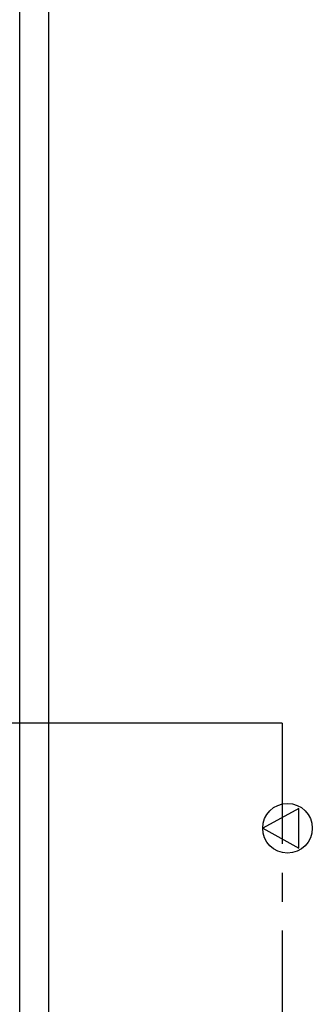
# Model space of a CAD drawing. Header units: millimetres. Extents: x -15 to 127, y -65 to 67.
# Tile 312 of 476: x 40.04 to 41.05, y 23.69 to 27.09. Entities that reach past the tile are written whole.
import ezdxf

# ---------------------------------------------------------------- set-up
doc = ezdxf.new("R2010")
doc.units = ezdxf.units.MM
doc.header["$MEASUREMENT"] = 0
doc.linetypes.add('PC_DASH_4', pattern=[0.638889, 0.416667, -0.083333, 0.055556, -0.083333])
doc.layers.add('Cfa', color=1, linetype='Continuous')
doc.layers.add('structure rdc', color=7, linetype='Continuous')

# ---------------------------------------------------------------- blocks, each defined once
blk = doc.blocks.new('ION')
for p, q in [((-0.1962, 0.1568), (0.0043, -0.2087)), ((0.2055, 0.1568), (-0.1962, 0.1568)), ((0.0043, -0.2087), (0.2055, 0.1568))]:
    blk.add_line(p, q)
blk.add_circle((0.0043, 0.0413), 0.25)

msp = doc.modelspace()

# ---------------------------------------------------------------- linework, layer by layer
at = {"layer": 'structure rdc', "color": 0, "linetype": 'PC_DASH_4'}
msp.add_line((40.9443, 24.6628), (40.9443, 19.3068), dxfattribs=at)
at = {"layer": 'structure rdc', "color": 0}
for points in [[(40.1376, 28.6564), (40.1376, 22.3992), (40.0376, 22.3992), (40.0376, 28.6564), (40.1376, 28.6564)], [(40.9443, 24.6628), (38.9122, 24.6628), (39.9132, 24.9401), (39.9132, 24.4315)]]:
    msp.add_lwpolyline(points, dxfattribs=at)

# ---------------------------------------------------------------- block references
at = {"layer": 'Cfa', "xscale": 0.342999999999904, "yscale": 0.342999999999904, "zscale": 0.343, "rotation": 270}
msp.add_blockref('ION', (40.9489, 24.3013), dxfattribs=at)

doc.saveas('drawing.dxf')
